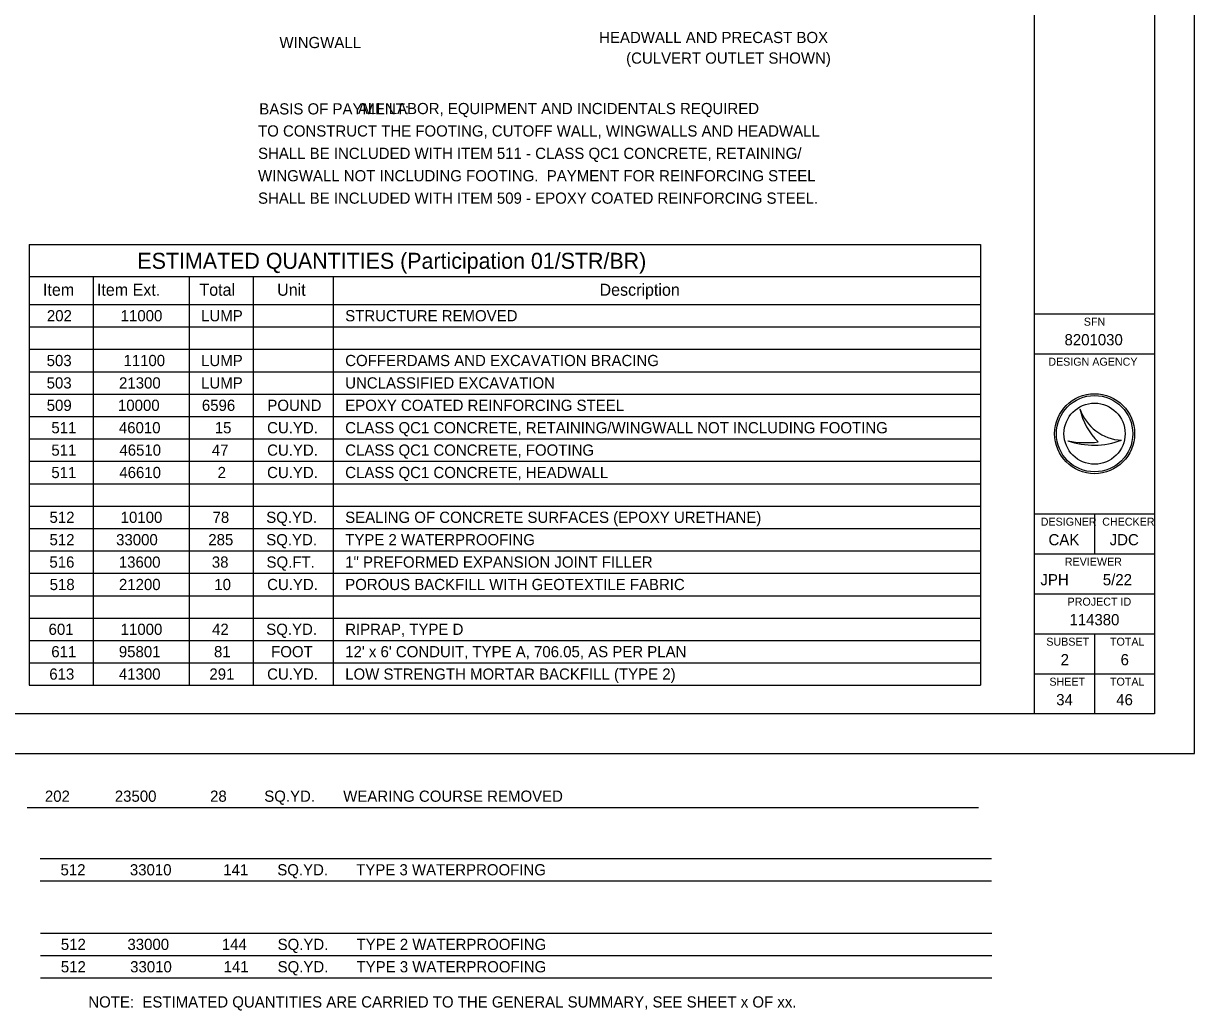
# Model space of a CAD drawing. Extents: x -1609 to 1184, y -412 to 394.
# Drawn here: x -905.2 to -875.93, y -282.59 to -257.91 of the extents above; entities that cross this region are included whole.
import ezdxf

# ---------------------------------------------------------------- set-up
doc = ezdxf.new("R2010")
doc.units = 0
for name, color, linetype in [('Default', 7, 'Continuous'), ('SH_Border', 7, 'Continuous'), ('SH_Cut_Line', 7, 'Continuous'), ('SH_Data', 7, 'Continuous'), ('ST_Text', 7, 'Continuous')]:
    doc.layers.add(name, color=color, linetype=linetype)

msp = doc.modelspace()

# ---------------------------------------------------------------- linework, layer by layer
at = {"layer": 'SH_Border'}
for p, q in [((-879.927, -275.171), (-879.927, -233.171)), ((-879.927, -265.171), (-876.927, -265.171)), ((-879.927, -266.171), (-876.927, -266.171)), ((-879.927, -270.171), (-876.927, -270.171)), ((-878.427, -270.171), (-878.427, -271.171)), ((-879.927, -271.171), (-876.927, -271.171)), ((-879.927, -272.171), (-876.927, -272.171)), ((-879.927, -273.171), (-876.927, -273.171)), ((-878.427, -273.171), (-878.427, -274.171)), ((-879.927, -274.171), (-876.927, -274.171)), ((-878.427, -274.171), (-878.427, -275.171))]:
    msp.add_line(p, q, dxfattribs=at)
msp.add_lwpolyline([(-940.927, -233.171), (-876.927, -233.171), (-876.927, -275.171), (-940.927, -275.171)], close=True, dxfattribs=at)
at = {"layer": 'SH_Cut_Line'}
msp.add_lwpolyline([(-943.927, -276.171), (-875.927, -276.171), (-875.927, -232.171), (-943.927, -232.171)], close=True, dxfattribs=at)
at = {"layer": 'SH_Data'}
for p, q in [((-905.06, -263.441), (-881.281, -263.441)), ((-905.06, -263.441), (-905.06, -274.461)), ((-881.281, -263.441), (-881.281, -274.461)), ((-905.06, -264.241), (-881.281, -264.241)), ((-903.46, -264.241), (-903.46, -274.461)), ((-901.06, -264.241), (-901.06, -274.461)), ((-899.46, -264.241), (-899.46, -274.461)), ((-897.46, -264.241), (-897.46, -274.461)), ((-905.06, -264.941), (-881.281, -264.941)), ((-905.06, -265.501), (-881.281, -265.501)), ((-905.06, -266.061), (-881.281, -266.061)), ((-905.06, -266.621), (-881.281, -266.621)), ((-905.06, -267.181), (-881.281, -267.181)), ((-878.792, -267.552), (-878.792, -267.552)), ((-905.06, -267.741), (-881.281, -267.741)), ((-878.427, -268.171), (-878.427, -268.171)), ((-905.06, -268.301), (-881.281, -268.301)), ((-879.092, -268.352), (-879.092, -268.352)), ((-877.752, -268.334), (-877.752, -268.334)), ((-905.06, -268.861), (-881.281, -268.861)), ((-905.06, -269.421), (-881.281, -269.421)), ((-905.06, -269.981), (-881.281, -269.981)), ((-905.06, -270.541), (-881.281, -270.541)), ((-905.06, -271.101), (-881.281, -271.101)), ((-905.06, -271.661), (-881.281, -271.661)), ((-905.06, -272.221), (-881.281, -272.221)), ((-905.06, -272.781), (-881.281, -272.781)), ((-905.06, -273.341), (-881.281, -273.341)), ((-905.06, -273.901), (-881.281, -273.901)), ((-905.06, -274.461), (-881.281, -274.461)), ((-905.11, -277.514), (-881.331, -277.514)), ((-904.785, -278.794), (-881.005, -278.794)), ((-904.785, -279.354), (-881.005, -279.354)), ((-904.777, -280.659), (-880.997, -280.659)), ((-904.777, -281.219), (-880.997, -281.219)), ((-904.777, -281.779), (-880.997, -281.779))]:
    msp.add_line(p, q, dxfattribs=at)
for radius in [1, 0.954, 0.954, 0.764]:
    msp.add_circle((-878.427, -268.171), radius, dxfattribs=at)
for centre, radius, start, end in [((-877.695, -267.176), 1.16, 198.9257, 198.9319), ((-877.233, -267.231), 1.591, 191.6379, 191.6421), ((-877.695, -267.176), 1.16, 198.9319, 267.1657), ((-877.233, -267.231), 1.591, 191.6421, 226.0947), ((-878.448, -266.431), 2.026, 251.4576, 290.0832), ((-878.631, -265.863), 2.532, 259.4964, 259.4995), ((-878.448, -266.431), 2.026, 251.4527, 251.4576), ((-878.631, -265.863), 2.532, 259.4995, 276.6672)]:
    msp.add_arc(centre, radius, start, end, dxfattribs=at)

# ---------------------------------------------------------------- texts
at = {"layer": 'Default'}
for s, p in [('15', (-900.421, -268.161)), ('47', (-900.495, -268.721)), ('2', (-900.35, -269.281)), ('78', (-900.476, -270.401)), ('291', (-900.555, -274.321))]:
    msp.add_text(s, height=0.28, dxfattribs=at).set_placement(p)
at = {"layer": 'SH_Data'}
for s, height, p in [('HEADWALL AND PRECAST BOX', 0.28, (-890.811, -258.404)), ('WINGWALL', 0.28, (-898.804, -258.53)), ('(CULVERT OUTLET SHOWN)', 0.28, (-890.137, -258.919)), ('BASIS OF PAYMENT:', 0.28, (-899.309, -260.189)), ('                        ALL LABOR, EQUIPMENT AND INCIDENTALS REQUIRED', 0.28, (-899.339, -260.181)), ('TO CONSTRUCT THE FOOTING, CUTOFF WALL, WINGWALLS AND HEADWALL', 0.28, (-899.339, -260.741)), ('SHALL BE INCLUDED WITH ITEM 511 - CLASS QC1 CONCRETE, RETAINING/', 0.28, (-899.339, -261.301)), ('WINGWALL NOT INCLUDING FOOTING.  PAYMENT FOR REINFORCING STEEL', 0.28, (-899.339, -261.861)), ('SHALL BE INCLUDED WITH ITEM 509 - EPOXY COATED REINFORCING STEEL.', 0.28, (-899.339, -262.421)), ('202', 0.28, (-904.618, -265.361)), ('11000', 0.28, (-902.773, -265.361)), ('LUMP', 0.28, (-900.762, -265.361)), ('STRUCTURE REMOVED', 0.28, (-897.16, -265.361)), ('SFN', 0.2, (-878.695, -265.471)), ('8201030', 0.28, (-879.178, -265.961)), ('503', 0.28, (-904.624, -266.481)), ('11100', 0.28, (-902.704, -266.481)), ('LUMP', 0.28, (-900.762, -266.481)), ('COFFERDAMS AND EXCAVATION BRACING', 0.28, (-897.16, -266.481)), ('DESIGN AGENCY', 0.2, (-879.583, -266.471)), ('503', 0.28, (-904.624, -267.041)), ('21300', 0.28, (-902.814, -267.041)), ('LUMP', 0.28, (-900.762, -267.041)), ('UNCLASSIFIED EXCAVATION', 0.28, (-897.16, -267.041)), ('509', 0.28, (-904.622, -267.601)), ('10000', 0.28, (-902.841, -267.601)), ('6596', 0.28, (-900.743, -267.601)), ('POUND', 0.28, (-899.106, -267.601)), ('EPOXY COATED REINFORCING STEEL', 0.28, (-897.16, -267.601)), ('511', 0.28, (-904.506, -268.161)), ('46010', 0.28, (-902.818, -268.161)), ('CU.YD.', 0.28, (-899.112, -268.161)), ('CLASS QC1 CONCRETE, RETAINING/WINGWALL NOT INCLUDING FOOTING', 0.28, (-897.16, -268.161)), ('511', 0.28, (-904.506, -268.721)), ('46510', 0.28, (-902.805, -268.721)), ('CU.YD.', 0.28, (-899.112, -268.721)), ('CLASS QC1 CONCRETE, FOOTING', 0.28, (-897.16, -268.721)), ('511', 0.28, (-904.506, -269.281)), ('46610', 0.28, (-902.807, -269.281)), ('CU.YD.', 0.28, (-899.112, -269.281)), ('CLASS QC1 CONCRETE, HEADWALL', 0.28, (-897.16, -269.281)), ('512', 0.28, (-904.552, -270.401)), ('10100', 0.28, (-902.773, -270.401)), ('SQ.YD.', 0.28, (-899.134, -270.401)), ('SEALING OF CONCRETE SURFACES (EPOXY URETHANE)', 0.28, (-897.16, -270.401)), ('DESIGNER', 0.2, (-879.773, -270.471)), ('CHECKER', 0.2, (-878.235, -270.471)), ('512', 0.28, (-904.552, -270.961)), ('33000', 0.28, (-902.887, -270.961)), ('285', 0.28, (-900.583, -270.961)), ('SQ.YD.', 0.28, (-899.134, -270.961)), ('TYPE 2 WATERPROOFING', 0.28, (-897.16, -270.961)), ('CAK', 0.28, (-879.578, -270.961)), ('JDC', 0.28, (-878.049, -270.961)), ('516', 0.28, (-904.555, -271.521)), ('13600', 0.28, (-902.819, -271.521)), ('38', 0.28, (-900.494, -271.521)), ('SQ.FT.', 0.28, (-899.128, -271.521)), ('1" PREFORMED EXPANSION JOINT FILLER', 0.28, (-897.16, -271.521)), ('REVIEWER', 0.2, (-879.17, -271.471)), ('JPH', 0.28, (-879.78, -271.961)), ('5/22', 0.28, (-878.22, -271.961)), ('518', 0.28, (-904.549, -272.081)), ('21200', 0.28, (-902.817, -272.081)), ('10', 0.28, (-900.432, -272.081)), ('CU.YD.', 0.28, (-899.112, -272.081)), ('POROUS BACKFILL WITH GEOTEXTILE FABRIC', 0.28, (-897.16, -272.081)), ('PROJECT ID', 0.2, (-879.101, -272.471)), ('114380', 0.28, (-879.055, -272.961)), ('601', 0.28, (-904.576, -273.201)), ('11000', 0.28, (-902.773, -273.201)), ('42', 0.28, (-900.488, -273.201)), ('SQ.YD.', 0.28, (-899.134, -273.201)), ('RIPRAP, TYPE D', 0.28, (-897.16, -273.201)), ('SUBSET', 0.2, (-879.633, -273.471)), ('TOTAL', 0.2, (-878.041, -273.471)), ('611', 0.28, (-904.508, -273.761)), ('95801', 0.28, (-902.819, -273.761)), ('81', 0.28, (-900.441, -273.761)), ('FOOT', 0.28, (-899.011, -273.761)), ("12' x 6' CONDUIT, TYPE A, 706.05, AS PER PLAN", 0.28, (-897.16, -273.761)), ('2', 0.28, (-879.275, -273.961)), ('6', 0.28, (-877.776, -273.961)), ('613', 0.28, (-904.558, -274.321)), ('41300', 0.28, (-902.818, -274.321)), ('CU.YD.', 0.28, (-899.112, -274.321)), ('LOW STRENGTH MORTAR BACKFILL (TYPE 2)', 0.28, (-897.16, -274.321)), ('SHEET', 0.2, (-879.556, -274.471)), ('TOTAL', 0.2, (-878.041, -274.471)), ('34', 0.28, (-879.385, -274.961)), ('46', 0.28, (-877.885, -274.961)), ('202', 0.28, (-904.668, -277.374)), ('23500', 0.28, (-902.92, -277.374)), ('28', 0.28, (-900.538, -277.374)), ('SQ.YD.', 0.28, (-899.184, -277.374)), ('WEARING COURSE REMOVED', 0.28, (-897.21, -277.374)), ('512', 0.28, (-904.277, -279.214)), ('33010', 0.28, (-902.543, -279.214)), ('141', 0.28, (-900.208, -279.214)), ('SQ.YD.', 0.28, (-898.858, -279.214)), ('TYPE 3 WATERPROOFING', 0.28, (-896.885, -279.214)), ('512', 0.28, (-904.269, -281.079)), ('33000', 0.28, (-902.604, -281.079)), ('144', 0.28, (-900.245, -281.079)), ('SQ.YD.', 0.28, (-898.85, -281.079)), ('TYPE 2 WATERPROOFING', 0.28, (-896.877, -281.079)), ('512', 0.28, (-904.269, -281.639)), ('33010', 0.28, (-902.536, -281.639)), ('141', 0.28, (-900.2, -281.639)), ('SQ.YD.', 0.28, (-898.85, -281.639)), ('TYPE 3 WATERPROOFING', 0.28, (-896.877, -281.639)), ('NOTE:  ESTIMATED QUANTITIES ARE CARRIED TO THE GENERAL SUMMARY, SEE SHEET x OF xx.', 0.28, (-903.583, -282.518))]:
    msp.add_text(s, height=height, dxfattribs=at).set_placement(p)
at = {"layer": 'ST_Text'}
for s, height, p in [('ESTIMATED QUANTITIES (Participation 01/STR/BR)', 0.4, (-902.355, -264.048)), ('Item', 0.3, (-904.715, -264.722)), ('Item Ext.', 0.3, (-903.367, -264.722)), ('Total', 0.3, (-900.805, -264.722)), ('Unit', 0.3, (-898.862, -264.722)), ('Description', 0.3, (-890.802, -264.722))]:
    msp.add_text(s, height=height, dxfattribs=at).set_placement(p)

doc.saveas('drawing.dxf')
